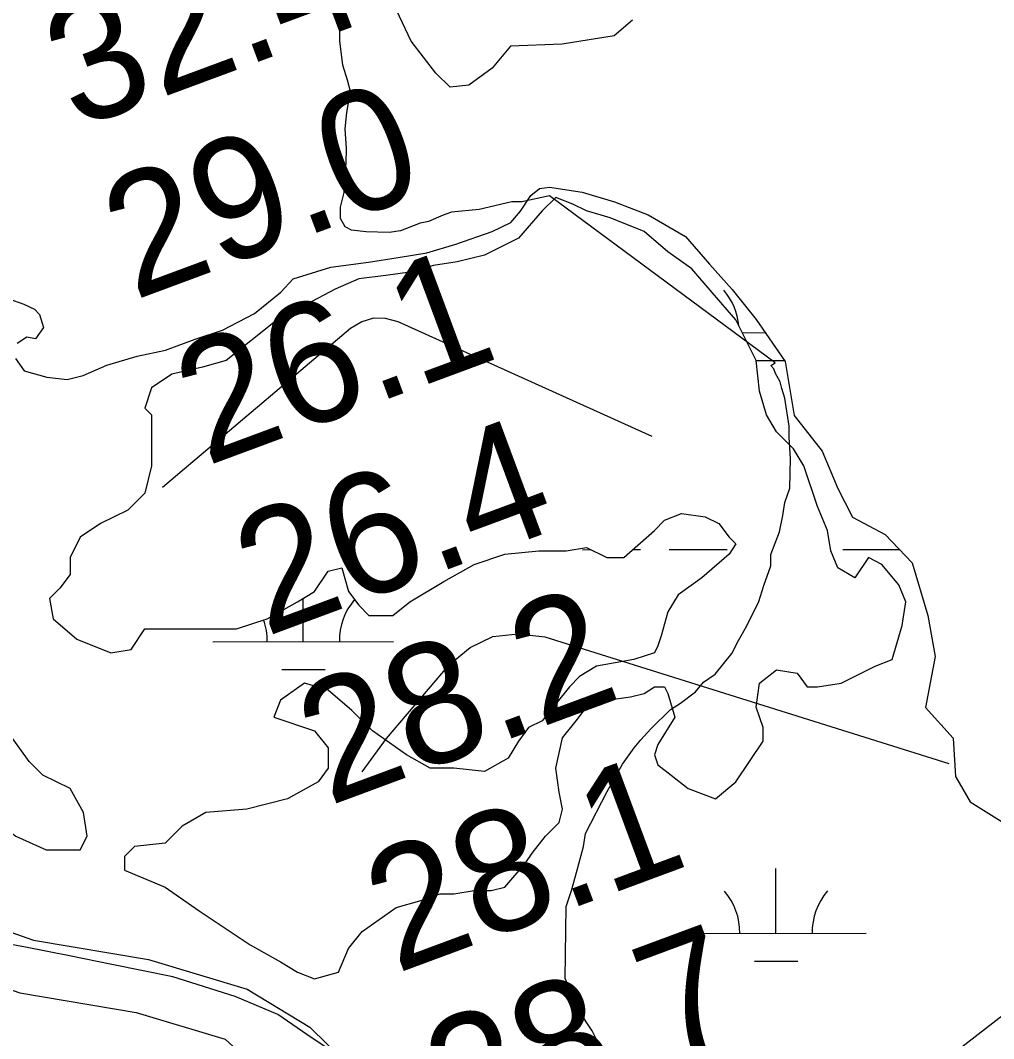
# Model space of a CAD drawing. Extents: x 3297753 to 3335611, y 652252 to 677623.
# Drawn here: x 3315600 to 3316138, y 670944 to 671508 of the extents above; entities that cross this region are included whole.
import ezdxf

# ---------------------------------------------------------------- set-up
doc = ezdxf.new("R2010")
doc.units = 0
for name, color, linetype in [('V-RIVR-EDGE', 7, 'Continuous'), ('V-RIVR-RANG', 7, 'Continuous'), ('V-ROAD-CNTR', 7, 'Continuous'), ('V-SITE-VEGE', 7, 'Continuous'), ('V-TOPO-MAJR', 7, 'Continuous'), ('V-WETL-SWMP', 7, 'Continuous')]:
    doc.layers.add(name, color=color, linetype=linetype)

msp = doc.modelspace()

# ---------------------------------------------------------------- linework, layer by layer
at = {"layer": 'V-RIVR-EDGE'}
msp.add_spline([(3319128.45, 669896.06), (3319102.43, 669879.07), (3319066.7, 669858.6), (3318998.74, 669821.54), (3318951.36, 669795.67), (3318909.43, 669773.67), (3318888.84, 669759.37), (3318855.44, 669738.9), (3318784.76, 669700.69), (3318721.46, 669664.78), (3318663.98, 669631.57), (3318611.56, 669602.22), (3318546.3, 669558.18), (3318510.56, 669535.77), (3318467.46, 669512.61), (3318428.61, 669485.17), (3318397.15, 669465.86), (3318376.19, 669455.05), (3318341.63, 669437.3), (3318289.99, 669414.16), (3318221.27, 669382.92), (3318160.71, 669354.37), (3318105.57, 669327.36), (3318072.18, 669313.09), (3318054.32, 669302.28), (3318037.62, 669291.07), (3318008.5, 669278.35), (3317934.74, 669245.57), (3317848.15, 669204.67), (3317778.28, 669175.76), (3317690.15, 669136.42), (3317626.88, 669112.54), (3317574.87, 669094.44), (3317522.09, 669077.89), (3317438.26, 669052.51), (3317361.81, 669030.2), (3317325.33, 669020.99), (3317282.65, 669010.62), (3317240.35, 669001.03), (3317194.96, 668994.94), (3317157.73, 668992.7), (3317125.14, 668988.91), (3317099.93, 668988.19), (3317080.17, 668991.73), (3317051.86, 668995.29), (3317007.27, 668998.12), (3316976.25, 668998.19), (3316933.98, 668997.13), (3316897.13, 668994.12), (3316852.89, 668984.15), (3316825.35, 668979.18), (3316789.64, 668968.41), (3316757.83, 668964.61), (3316689.18, 668960.9), (3316637.21, 668958.7), (3316609.3, 668962.26), (3316564.32, 668966.25), (3316521.67, 668969.46), (3316453.44, 668978.16), (3316408.47, 668983.7), (3316370.87, 668990.77), (3316339.49, 669003.65), (3316308.11, 669017.68), (3316175.59, 669059.12), (3316062.44, 669095.85), (3316008.96, 669111.11), (3315957.45, 669138.77), (3315917.58, 669168.73), (3315889.7, 669185.47), (3315866.09, 669203.76), (3315831.26, 669231.38), (3315800.66, 669249.29), (3315742.55, 669272.71), (3315665.47, 669308.96), (3315570.21, 669365.04), (3315493.16, 669416.03), (3315408.38, 669475.19), (3315304.61, 669540.98), (3315222.53, 669595.48), (3315155.14, 669631.71), (3315081.54, 669664.47), (3315028.85, 669686.32), (3315002.89, 669692.59), (3314990.87, 669694.17), (3314966.07, 669703.92), (3314940.51, 669718.34), (3314918.45, 669734.68), (3314896.78, 669755.67), (3314868.14, 669779.01), (3314813.17, 669818.32), (3314771.76, 669851.38), (3314741.97, 669877.83), (3314699.03, 669923.3), (3314661.54, 669973.42), (3314624.43, 670022.77), (3314598.52, 670050.36), (3314575.3, 670069.81), (3314546.64, 670087.72), (3314523.39, 670093.98), (3314495.48, 670098.32), (3314476.1, 670103.8), (3314467.97, 670107.69), (3314463.32, 670108.87), (3314460.6, 670106.16), (3314446.25, 670107.75), (3314437.35, 670115.53), (3314433.12, 670128.33), (3314431.99, 670143.07), (3314432.42, 670158.97), (3314428.94, 670163.63), (3314421.21, 670172.57), (3314382.1, 670199.43), (3314356.16, 670215), (3314336.41, 670225.14), (3314320.51, 670227.5), (3314307.71, 670227.15), (3314297.63, 670226.01), (3314289.49, 670228.74), (3314284.07, 670233.41), (3314263.58, 670256.34), (3314234.21, 670300.24), (3314210.27, 670339.85), (3314183.99, 670376.37), (3314159.64, 670409.39), (3314121.77, 670464.55), (3314083.9, 670521.65), (3314058.41, 670561.27), (3314047.57, 670571.38), (3314026.29, 670588.89), (3314010.8, 670599.78), (3314004.22, 670603.29), (3313993.75, 670604.48), (3313981.34, 670603.73), (3313978.63, 670604.9), (3313958.88, 670618.91), (3313934.12, 670640.69), (3313892.34, 670683.45), (3313876.5, 670708.7), (3313854.08, 670736.29), (3313826.22, 670759.24), (3313808.02, 670773.25), (3313806.48, 670777.9), (3313803.44, 670800.79), (3313791.12, 670838.05), (3313772.59, 670874.16), (3313744.75, 670904.87), (3313727.33, 670918.48), (3313708.73, 670925.12), (3313696.34, 670933.3), (3313689.78, 670944.95), (3313684.39, 670960.08), (3313677.07, 670978.72), (3313670.11, 670989.59), (3313656.96, 671002.42), (3313636.06, 671018.37), (3313615.56, 671042.86), (3313603.21, 671064.6), (3313592, 671080.53), (3313565.34, 671118.21), (3313548.73, 671146.95), (3313542.16, 671155.89), (3313529.39, 671167.94), (3313523.99, 671178.43), (3313524.03, 671193.94), (3313519.42, 671213.73), (3313509.42, 671244.78), (3313493.98, 671276.23), (3313469.64, 671310.8), (3313446.46, 671348.09), (3313425.21, 671380.72), (3313399.72, 671423.82), (3313367.28, 671477.81), (3313340.62, 671517.82), (3313310.86, 671556.67), (3313282.64, 671593.97), (3313261.37, 671615.74), (3313235.84, 671644.11), (3313221.55, 671667.81), (3313207.66, 671695.76), (3313192.19, 671714.41), (3313177.9, 671738.49), (3313162.86, 671770.72), (3313133.13, 671822.76), (3313095.7, 671899.25), (3313081.44, 671936.12), (3313064.47, 671974.56), (3313049.43, 672009.11), (3313032.42, 672030.87), (3313011.53, 672048.37), (3313009.99, 672053.42), (3313008.06, 672060.01), (3313006.13, 672063.51), (3312992.2, 672075.57), (3312979.83, 672090.33), (3312969.4, 672106.65), (3312960.16, 672133.82), (3312954.78, 672153.61), (3312938.56, 672181.96), (3312919.25, 672214.19), (3312906.53, 672244.47), (3312890.32, 672278.25), (3312865.61, 672319.03), (3312852.49, 672347.37), (3312845.16, 672364.45), (3312835.9, 672379.6), (3312824.29, 672390.49), (3312817.34, 672405.24), (3312803.06, 672430.1), (3312791.09, 672451.46), (3312777.55, 672467.39), (3312769.05, 672479.04), (3312760.17, 672496.52), (3312756.37, 672525.22), (3312752.93, 672545.01), (3312743.29, 672569.47), (3312730.94, 672593.93), (3312715.09, 672611.42), (3312711.23, 672618.41), (3312711.24, 672622.67), (3312712.03, 672630.04), (3312706.63, 672640.14), (3312695.41, 672653.74), (3312691.54, 672656.07), (3312691.14, 672649.87), (3312671.75, 672650.31), (3312659.34, 672651.5), (3312656.63, 672653.45), (3312655.86, 672655.78), (3312655.87, 672660.43), (3312657.43, 672663.92), (3312662.48, 672667.39), (3312665.97, 672667.77), (3312673.34, 672666.2), (3312685.35, 672662.68), (3312689.62, 672663.45), (3312690.79, 672666.55), (3312680.75, 672685.19), (3312674.19, 672698.39), (3312664.92, 672710.43), (3312661.46, 672722.85), (3312652.59, 672744.59), (3312642.56, 672764.78), (3312630.57, 672779.93), (3312620.16, 672802.45), (3312606.63, 672821.49), (3312599.68, 672834.69), (3312586.93, 672851.79), (3312575.75, 672877.02), (3312565.35, 672908.07), (3312555.31, 672925.55), (3312544.5, 672942.64), (3312535.26, 672972.13), (3312524.49, 673007.45), (3312515.25, 673033.46), (3312497.53, 673081.2), (3312492.13, 673094.79), (3312486.34, 673107.21), (3312471.64, 673121.21), (3312462.35, 673128.6), (3312455.8, 673144.9), (3312445.42, 673179.05), (3312425.74, 673220.21), (3312421.51, 673234.18), (3312420.76, 673246.2), (3312418.07, 673255.52), (3312403.05, 673297.05), (3312376.45, 673363.04), (3312353.73, 673425.15), (3312312.85, 673516.77), (3312308.21, 673522.99), (3312298.14, 673529.99), (3312295.83, 673533.88), (3312295.85, 673544.73), (3312295.12, 673561.41), (3312291.28, 673578.1), (3312279.73, 673610.7), (3312265.87, 673650.68), (3312259.71, 673670.47), (3312252.8, 673700.35), (3312246.26, 673718.98), (3312244.32, 673722.09), (3312239.68, 673724.43), (3312231.16, 673731.43), (3312227.69, 673739.58), (3312227.32, 673747.72), (3312225.82, 673765.18), (3312221.6, 673783.8), (3312215.06, 673806.7), (3312206.57, 673824.56), (3312195.79, 673854.84), (3312188.51, 673891.7), (3312185.84, 673909.15), (3312175.82, 673935.94), (3312163.09, 673960.4), (3312160, 673967.78), (3312160.04, 673981.35), (3312156.21, 674003.85), (3312152.77, 674023.64), (3312140.46, 674063.61), (3312122.78, 674126.09), (3312116.65, 674157.13), (3312105.91, 674205.24), (3312092.04, 674242.9), (3312078.92, 674267.36), (3312075.46, 674280.55), (3312073.94, 674291.42), (3312066.22, 674307.33), (3312063.91, 674314.71), (3312064.71, 674322.46), (3312065.11, 674329.05), (3312058.54, 674339.54), (3312053.53, 674350.02), (3312051.61, 674359.72), (3312049.32, 674374.47), (3312044.35, 674402.79), (3312044.36, 674407.44), (3312047.87, 674412.86), (3312049.43, 674416.35), (3312048.66, 674421.39), (3312045.18, 674426.44), (3312039.37, 674428.4), (3312032.48, 674462.93), (3312024.43, 674503.67), (3312017.91, 674530.05), (3312012.49, 674533.56), (3312009.01, 674538.61), (3312009.02, 674542.1), (3312012.13, 674544.42), (3312016.39, 674545.18), (3312017.96, 674549.83), (3312015.68, 674570.39), (3312009.91, 674590.18), (3312007.59, 674592.9), (3312003.33, 674595.24), (3311998.68, 674597.58), (3311999.85, 674600.68), (3312002.58, 674604.55), (3312002.98, 674610.75), (3311997.59, 674625.12), (3311996.83, 674634.04), (3311998.04, 674649.93), (3311996.9, 674660.41), (3311993.04, 674667.4), (3311982.99, 674679.44), (3311982.63, 674692.63), (3311982.3, 674714.74), (3311983.86, 674718.22), (3311981.19, 674735.29), (3311978.87, 674739.95), (3311972.69, 674751.6), (3311964.98, 674768.3), (3311960.36, 674783.43), (3311953.45, 674811.76), (3311951.57, 674835.81), (3311949.71, 674865.28), (3311946.65, 674884.29), (3311939.31, 674896.33), (3311937.78, 674903.71), (3311938.58, 674914.17), (3311938.22, 674925.42), (3311931.71, 674958.01), (3311920.93, 674990.23), (3311909.78, 675028.65), (3311896.69, 675065.91), (3311889.78, 675096.56), (3311885.56, 675114.41), (3311882.47, 675119.07), (3311872.01, 675124.14), (3311865.03, 675124.16), (3311859.2, 675119.13), (3311856.86, 675114.48), (3311856.85, 675109.44), (3311858.39, 675104.78), (3311869.62, 675098.94), (3311876.19, 675089.62), (3311876.19, 675087.68), (3311871.92, 675086.91), (3311863, 675086.93), (3311853.69, 675086.18), (3311849.41, 675081.54), (3311847.07, 675075.73), (3311847.06, 675072.24), (3311847.05, 675067.2), (3311849.75, 675059.43), (3311848.96, 675056.33), (3311844.3, 675053.63), (3311838.87, 675052.09), (3311833.83, 675052.1), (3311831.13, 675057.93), (3311827.66, 675068.79), (3311827.68, 675074.22), (3311826.91, 675076.16), (3311824.58, 675077.72), (3311819.54, 675077.73), (3311814.88, 675073.87), (3311809.84, 675072.72), (3311793.15, 675068.1), (3311785, 675068.12), (3311778.04, 675073.57), (3311775.72, 675079.39), (3311778.47, 675091.41), (3311781.6, 675104.2), (3311784.33, 675108.46), (3311789.38, 675112.32), (3311788.61, 675115.04), (3311783.57, 675116.99), (3311782.42, 675122.04), (3311782.43, 675125.91), (3311787.88, 675135.21), (3311787.51, 675139.09), (3311785.18, 675141.03), (3311771.6, 675136.41), (3311760.74, 675134.89), (3311735.92, 675134.17), (3311725.83, 675133.81), (3311723.51, 675134.59), (3311722.36, 675138.86), (3311722.39, 675153.6), (3311723.2, 675168.72), (3311725.94, 675175.69), (3311733.33, 675184.2), (3311735.67, 675190.79), (3311740.38, 675212.11)], degree=3, dxfattribs=at)
at = {"layer": 'V-ROAD-CNTR'}
for points in [[(3314799.9, 671431.77), (3314859.37, 671397.3), (3314946.97, 671345.4), (3315048.79, 671288.89), (3315115.19, 671251.41), (3315170.1, 671217.96), (3315214.28, 671192.85), (3315254.48, 671161.05), (3315314.19, 671119.21), (3315415.48, 671057.95), (3315477.85, 671019.25), (3315551.01, 670986.05), (3315599.31, 670969.07), (3315663.62, 670958.22), (3315712.85, 670943.53), (3315760.39, 670899.84), (3315787.55, 670880.9), (3315834.59, 670834.92), (3315899.69, 670797.01), (3315949.11, 670768.05), (3315980.39, 670735.75), (3316026.78, 670671.23), (3316062.51, 670624.5)], [(3315455.49, 671068.43), (3315492.01, 671045.76), (3315562.21, 671013.91), (3315606.83, 670998.22), (3315670.43, 670987.49), (3315725.13, 670971.18), (3315759.79, 670950.11), (3315808.54, 670902.34), (3315852.9, 670858.97), (3315914.83, 670822.92), (3315967.81, 670791.86), (3316003.46, 670755.05), (3316050.88, 670689.1), (3316102.59, 670621.47)]]:
    msp.add_lwpolyline(points, dxfattribs=at)
at = {"layer": 'V-SITE-VEGE'}
msp.add_lwpolyline([(3315924.7, 670930.7), (3315915.95, 670947.99), (3315908.9, 670958.94), (3315901.07, 670977.11), (3315901.7, 671016.83), (3315904.56, 671025.81), (3315907.42, 671035.69), (3315911.27, 671050.08), (3315912.28, 671057.28), (3315924.39, 671080.56), (3315932.76, 671095.77), (3315939.22, 671104.7), (3315942.91, 671109.15), (3315948.42, 671115.39), (3315959.43, 671126.04), (3315964.9, 671129.56), (3315973.12, 671135.75), (3315977.72, 671141.1), (3315984.11, 671145.51), (3315993.33, 671157.1), (3315997.05, 671164.26), (3316001.7, 671172.31), (3316008.23, 671185.74), (3316011.08, 671194.73), (3316014.87, 671205.5), (3316014.97, 671211.82), (3316019.68, 671224.38), (3316021.63, 671233.38), (3316022.65, 671240.58), (3316025.48, 671248.66), (3316025.75, 671264.91), (3316025.03, 671276.66), (3316025.13, 671282.97), (3316022.67, 671298.36), (3316020.95, 671303.8), (3316020.11, 671307.43), (3316017.48, 671311.99), (3316016.61, 671314.71), (3316014.84, 671316.54), (3316017.27, 671317.91), (3315892.41, 671410.47), (3315877, 671407.1), (3315871.59, 671407.2), (3315853.47, 671402.97), (3315838.09, 671401.41), (3315833.55, 671399.68), (3315825.37, 671396.2), (3315820.84, 671395.37), (3315809.94, 671391.03), (3315803.61, 671390.23), (3315790.97, 671390.43), (3315782.86, 671391.46), (3315779.28, 671393.33), (3315776.65, 671397.88), (3315776.75, 671404.2), (3315778.69, 671412.3), (3315778.79, 671418.61), (3315779.85, 671428.53), (3315779.98, 671436.65), (3315779.25, 671447.49), (3315780.3, 671456.51), (3315782.29, 671468.21), (3315780.58, 671474.56), (3315778.01, 671482.72), (3315776.42, 671496.29), (3315776.62, 671508.92)], dxfattribs=at)
at = {"layer": 'V-TOPO-MAJR'}
for points in [[(3315949.17, 671277.09), (3315808.61, 671340.72), (3315801.67, 671342.47), (3315794.94, 671342.7), (3315788.53, 671340.64), (3315782.34, 671337.06), (3315678.22, 671248.98)], [(3315788.77, 671091.55), (3315802.12, 671109.95), (3315836.98, 671150.94), (3315848.58, 671160.32), (3315861.09, 671166.52), (3315874.98, 671167.95), (3315889.79, 671166.2), (3316113.38, 671096.14)]]:
    msp.add_lwpolyline(points, dxfattribs=at)
at = {"layer": 'V-WETL-SWMP'}
for p, q in [((3315999.13, 671334.67), (3316011.9, 671334.69)), ((3316006.83, 671319.25), (3316022.48, 671319.27)), ((3315910.69, 671214.51), (3315915.33, 671214.52)), ((3315938.46, 671214.54), (3315942.69, 671214.54)), ((3315958.69, 671214.56), (3315990.69, 671214.59)), ((3316054.69, 671214.66), (3316086.09, 671214.69)), ((3315756.15, 671163.61), (3315756.13, 671187.54)), ((3315706.15, 671163.56), (3315806.15, 671163.66)), ((3315744.17, 671148.17), (3315768.17, 671148.19)), ((3316017.75, 671002.02), (3316017.72, 671038.02)), ((3315967.75, 671001.97), (3316067.75, 671002.07)), ((3316005.77, 670986.57), (3316029.77, 670986.6))]:
    msp.add_line(p, q, dxfattribs=at)
for points in [[(3315938.36, 671507.72), (3315928.26, 671499.11), (3315899.5, 671494.4), (3315870.8, 671493.26), (3315860.65, 671481.08), (3315847.75, 671471.72), (3315837.38, 671470.69), (3315829.53, 671478.39), (3315815.88, 671496.14), (3315801.23, 671527.04)], [(3315596.93, 671320.34), (3315601.6, 671313.49), (3315614.29, 671310.1), (3315625.43, 671308.73), (3315634.23, 671310.98), (3315647.46, 671316.74), (3315664.27, 671321.65), (3315679.86, 671324.98), (3315696.29, 671331.09), (3315711.51, 671336.03), (3315729.19, 671345.31), (3315743.72, 671357.03), (3315750.61, 671364.48), (3315771.43, 671370.92), (3315792.19, 671373.78), (3315808.56, 671376.3), (3315824.54, 671378.84), (3315840.55, 671383.76), (3315860.58, 671390.61), (3315871.02, 671395.62), (3315876.3, 671401.91), (3315882.01, 671410.58), (3315886.85, 671414.49), (3315892.44, 671415.2), (3315910.52, 671412.47), (3315928.46, 671407.16), (3315947.06, 671399.85), (3315967.65, 671387.89), (3315980.94, 671372.61), (3315993.56, 671358.66), (3316006.85, 671342.06), (3316022.79, 671318.8), (3316027.85, 671288.73), (3316043.39, 671268.98), (3316052.02, 671248.39), (3316060.02, 671232.45), (3316078.19, 671222.99), (3316093.21, 671207.2), (3316101.85, 671177.97), (3316105.83, 671155.38), (3316100.56, 671127.03), (3316115.82, 671110.05), (3316117.08, 671088.92), (3316125.22, 671074.84), (3316142.96, 671063.81)], [(3315890.26, 671055.83), (3315897.78, 671063.36), (3315899.66, 671070.89), (3315897.78, 671080.3), (3315895.9, 671093.47), (3315899.66, 671110.4), (3315907.18, 671119.81), (3315912.82, 671127.34), (3315924.1, 671131.1), (3315937.27, 671132.98), (3315944.79, 671134.86), (3315950.43, 671138.63), (3315956.07, 671138.63), (3315957.95, 671134.86), (3315961.71, 671121.69), (3315952.31, 671106.64), (3315950.43, 671100.99), (3315952.31, 671095.35), (3315959.83, 671089.7), (3315969.23, 671082.18), (3315984.27, 671076.53), (3315995.55, 671085.94), (3316010.59, 671108.52), (3316010.59, 671116.05), (3316006.83, 671127.34), (3316008.71, 671140.51), (3316018.11, 671148.03), (3316029.39, 671146.15), (3316035.03, 671138.63), (3316040.67, 671138.63), (3316053.83, 671140.51), (3316072.64, 671149.92), (3316082.04, 671153.68), (3316087.68, 671172.5), (3316089.56, 671185.67), (3316085.8, 671195.08), (3316076.4, 671206.36), (3316068.88, 671210.13), (3316061.35, 671198.84), (3316051.95, 671204.48), (3316048.19, 671213.89), (3316046.31, 671225.18), (3316040.67, 671238.35), (3316033.15, 671260.93), (3316027.51, 671270.34), (3316018.11, 671279.75), (3316012.47, 671289.16), (3316008.71, 671302.33), (3316006.83, 671319.26), (3315995.55, 671341.84), (3315982.39, 671356.9), (3315971.11, 671370.07), (3315957.95, 671379.47), (3315944.79, 671390.77), (3315925.98, 671398.29), (3315912.82, 671402.06), (3315905.3, 671405.82), (3315895.9, 671409.58), (3315888.38, 671402.06), (3315875.22, 671387), (3315856.42, 671377.59), (3315841.38, 671373.83), (3315828.22, 671371.95), (3315815.06, 671368.19), (3315801.9, 671366.3), (3315786.85, 671364.42), (3315773.69, 671358.78), (3315741.73, 671341.84), (3315713.53, 671319.26), (3315700.37, 671315.5)], [(3315593.08, 671353.46), (3315601.4, 671350.54), (3315607.33, 671347.66), (3315610.07, 671344.83), (3315612.34, 671337.62), (3315607.86, 671331.32), (3315603.09, 671332.19), (3315597.86, 671328.69)], [(3315700.37, 671315.5), (3315683.45, 671311.74), (3315672.17, 671304.21), (3315668.41, 671292.92), (3315672.17, 671289.16), (3315672.17, 671260.93), (3315668.41, 671245.88), (3315659, 671236.47), (3315643.96, 671228.95), (3315632.68, 671221.42), (3315627.04, 671210.13), (3315627.04, 671200.72), (3315621.4, 671193.19), (3315615.76, 671187.55), (3315617.64, 671176.26), (3315630.8, 671164.97), (3315649.6, 671157.44), (3315660.88, 671159.32), (3315668.41, 671170.61), (3315719.17, 671170.61), (3315736.09, 671176.26), (3315753.01, 671185.67), (3315762.41, 671191.31), (3315769.93, 671202.6), (3315777.45, 671204.48), (3315781.21, 671191.31), (3315786.85, 671183.79), (3315792.49, 671178.14), (3315805.66, 671178.14), (3315815.06, 671185.67), (3315833.86, 671196.96), (3315850.78, 671206.36), (3315867.7, 671212.01), (3315886.5, 671213.89), (3315901.54, 671213.89), (3315912.82, 671215.77), (3315924.1, 671210.13), (3315933.5, 671210.13), (3315950.43, 671225.18), (3315956.07, 671230.83), (3315965.47, 671234.59), (3315978.63, 671232.71), (3315986.15, 671228.95), (3315991.79, 671221.42), (3315995.55, 671217.66), (3315991.79, 671212.01), (3315976.75, 671198.84), (3315963.59, 671189.43), (3315957.95, 671180.02), (3315954.19, 671166.85), (3315952.31, 671161.21), (3315950.43, 671157.44), (3315939.15, 671153.68), (3315918.46, 671149.92), (3315909.06, 671144.27), (3315903.42, 671138.63), (3315888.38, 671119.81), (3315880.86, 671116.05), (3315875.22, 671108.52), (3315869.58, 671099.11), (3315856.42, 671091.59), (3315839.5, 671093.47), (3315826.34, 671093.47), (3315813.18, 671100.99), (3315794.37, 671114.17), (3315783.09, 671125.45), (3315769.93, 671136.74), (3315756.77, 671140.51), (3315743.61, 671131.1), (3315739.85, 671121.69), (3315762.41, 671114.17), (3315769.93, 671104.76), (3315769.93, 671093.47), (3315764.29, 671085.94), (3315747.37, 671076.53), (3315724.81, 671070.89), (3315702.25, 671069.01), (3315689.09, 671061.48), (3315679.69, 671052.07), (3315662.76, 671050.19), (3315657.12, 671044.55), (3315657.12, 671037.02), (3315679.69, 671027.61), (3315698.49, 671014.44), (3315726.69, 670995.62), (3315743.61, 670986.21), (3315753.01, 670980.57), (3315762.41, 670976.81), (3315775.57, 670980.57), (3315781.21, 670993.74), (3315788.73, 671003.15), (3315807.54, 671016.32), (3315820.7, 671020.08), (3315831.98, 671023.85), (3315839.5, 671023.85), (3315850.78, 671025.73), (3315860.18, 671025.73), (3315867.7, 671027.61), (3315878.98, 671040.78), (3315882.74, 671046.43), (3315890.26, 671055.83)], [(3315822.5, 670903.62), (3315761, 670944.04), (3315742.09, 670957.09), (3315718.35, 670967.03), (3315683.86, 670977.94), (3315650.11, 670984.86), (3315626.69, 670989.61), (3315602.46, 670994.38), (3315581.41, 670998.31), (3315557.64, 671006.26), (3315524.06, 671023.92), (3315510.27, 671033.7), (3315500.13, 671047.41), (3315493.12, 671057.09), (3315483.24, 671062.02), (3315472.29, 671074.55), (3315474.9, 671088.85), (3315482.64, 671099.48), (3315488.8, 671110.94), (3315493.79, 671123.6), (3315505.96, 671137.75)], [(3316154.94, 670965.61), (3316112.58, 670932.83)]]:
    msp.add_lwpolyline(points, dxfattribs=at)
msp.add_lwpolyline([(3315604.48, 671097.23), (3315595.08, 671110.4), (3315595.08, 671131.1), (3315589.44, 671140.51), (3315578.16, 671146.15), (3315578.16, 671140.51), (3315583.8, 671131.1), (3315585.68, 671127.34), (3315583.8, 671123.57), (3315574.4, 671119.81), (3315570.64, 671110.4), (3315576.28, 671095.35), (3315581.92, 671078.41), (3315583.8, 671070.89), (3315589.44, 671061.48), (3315596.96, 671055.83), (3315613.88, 671048.31), (3315632.68, 671048.31), (3315636.44, 671055.83), (3315634.56, 671069.01), (3315627.04, 671082.18), (3315612, 671089.7)], close=True, dxfattribs=at)
for centre, start, end in [((3315962.17, 671335.11), 5.3807, 40.8301), ((3315811.39, 671164.14), 139.7327, 180.8301), ((3315700.91, 671164.03), 359.2865, 19.2067), ((3315962.51, 671002.44), 359.2865, 40.8301), ((3316073, 671002.55), 139.2865, 180.8301)]:
    msp.add_arc(centre, 35.25, start, end, dxfattribs=at)

# ---------------------------------------------------------------- texts
at = {"layer": 'V-RIVR-RANG'}
for s, p in [('32.4', (3315630.12, 671447.1)), ('29.0', (3315662.44, 671352.43)), ('26.1', (3315702.42, 671260.61)), ('26.4', (3315735.23, 671166.12)), ('28.2', (3315770.26, 671072.46)), ('28.1', (3315807.52, 670979.62)), ('28.7', (3315840.33, 670885.13))]:
    msp.add_text(s, height=67, rotation=20.3683, dxfattribs=at).set_placement(p)

doc.saveas('drawing.dxf')
